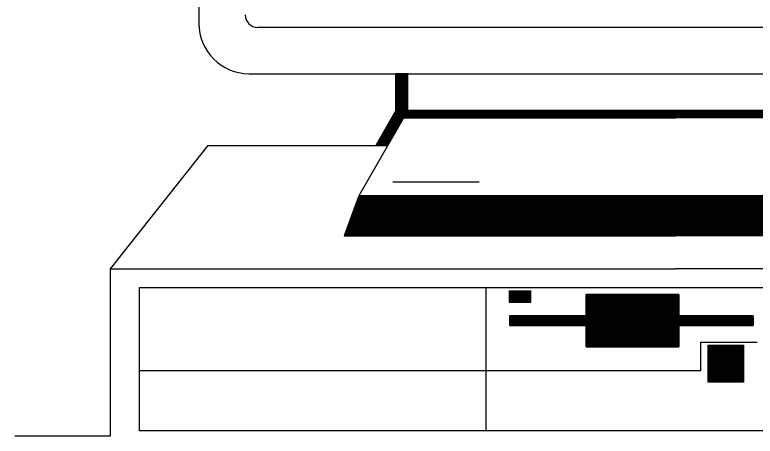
# Model space of a CAD drawing. Extents: x 22411.4 to 22495.4, y 22369.6 to 22415.
# Drawn here: x 22487.688 to 22488.987, y 22371.725 to 22372.464 of the extents above; entities that cross this region are included whole.
import ezdxf

# ---------------------------------------------------------------- set-up
doc = ezdxf.new("R2010")
doc.units = 0
for name, color, linetype in [('Level 2', 7, 'Continuous'), ('Level 25', 7, 'Continuous'), ('Level 3', 7, 'Continuous'), ('Level 5', 7, 'Continuous')]:
    doc.layers.add(name, color=color, linetype=linetype)

msp = doc.modelspace()

# ---------------------------------------------------------------- linework, layer by layer
at = {"layer": 'Level 2'}
for p, q in [((22488.3564, 22372.359), (22488.3776, 22372.359)), ((22488.3564, 22372.3578), (22488.3776, 22372.3578)), ((22488.3564, 22372.3563), (22488.3776, 22372.3563)), ((22488.3564, 22372.355), (22488.3776, 22372.355)), ((22488.3564, 22372.3537), (22488.3776, 22372.3537)), ((22488.3564, 22372.3525), (22488.3776, 22372.3525)), ((22488.3776, 22372.2962), (22488.3776, 22372.3608)), ((22488.3564, 22372.3512), (22488.3776, 22372.3512)), ((22488.3564, 22372.3497), (22488.3776, 22372.3497)), ((22488.3564, 22372.3483), (22488.3776, 22372.3483)), ((22488.3564, 22372.3472), (22488.3776, 22372.3472)), ((22488.3564, 22372.3458), (22488.3776, 22372.3458)), ((22488.3564, 22372.3445), (22488.3776, 22372.3445)), ((22488.3564, 22372.3432), (22488.3776, 22372.3432)), ((22488.3564, 22372.3418), (22488.3776, 22372.3418)), ((22488.3564, 22372.3405), (22488.3776, 22372.3405)), ((22488.3564, 22372.3392), (22488.3776, 22372.3392)), ((22488.3564, 22372.338), (22488.3776, 22372.338)), ((22488.3564, 22372.3365), (22488.3776, 22372.3365)), ((22488.3564, 22372.3352), (22488.3776, 22372.3352)), ((22488.3564, 22372.334), (22488.3776, 22372.334)), ((22488.3564, 22372.3327), (22488.3776, 22372.3327)), ((22488.3564, 22372.3313), (22488.3776, 22372.3313)), ((22488.3564, 22372.3298), (22488.3776, 22372.3298)), ((22488.3564, 22372.3287), (22488.3776, 22372.3287)), ((22488.3564, 22372.3273), (22488.3776, 22372.3273)), ((22488.3564, 22372.326), (22488.3776, 22372.326)), ((22488.3564, 22372.3248), (22488.3776, 22372.3248)), ((22488.3564, 22372.3233), (22488.3776, 22372.3233)), ((22488.3564, 22372.322), (22488.3776, 22372.322)), ((22488.3564, 22372.3207), (22488.3776, 22372.3207)), ((22488.3564, 22372.3195), (22488.3776, 22372.3195)), ((22488.3564, 22372.3182), (22488.3776, 22372.3182)), ((22488.3564, 22372.3167), (22488.3776, 22372.3167)), ((22488.3564, 22372.3153), (22488.3776, 22372.3153)), ((22488.3564, 22372.3142), (22488.3776, 22372.3142)), ((22488.3564, 22372.3128), (22488.3776, 22372.3128)), ((22488.3564, 22372.3115), (22488.3776, 22372.3115)), ((22488.3564, 22372.3102), (22488.3776, 22372.3102)), ((22488.3564, 22372.3088), (22488.3776, 22372.3088)), ((22488.3564, 22372.3075), (22488.3776, 22372.3075)), ((22488.3564, 22372.3062), (22488.3776, 22372.3062)), ((22488.3564, 22372.305), (22488.3776, 22372.305)), ((22488.3564, 22372.3035), (22488.3776, 22372.3035)), ((22488.3564, 22372.3022), (22488.3776, 22372.3022)), ((22488.3564, 22372.301), (22488.3776, 22372.301)), ((22488.3776, 22372.2962), (22488.2918, 22372.1467)), ((22488.3516, 22372.2877), (22488.3728, 22372.2877)), ((22488.3524, 22372.289), (22488.3736, 22372.289)), ((22488.3533, 22372.2903), (22488.3743, 22372.2903)), ((22488.3539, 22372.2918), (22488.3749, 22372.2918)), ((22488.3546, 22372.293), (22488.3758, 22372.293)), ((22488.3554, 22372.2943), (22488.3764, 22372.2943)), ((22488.3561, 22372.2957), (22488.3773, 22372.2957)), ((22488.3564, 22372.2997), (22488.3776, 22372.2997)), ((22488.3564, 22372.2983), (22488.3776, 22372.2983)), ((22488.3564, 22372.2968), (22488.3776, 22372.2968)), ((22488.3728, 22372.2878), (22488.8471, 22372.2878)), ((22488.3736, 22372.2892), (22488.8471, 22372.2892)), ((22488.3743, 22372.2905), (22488.8471, 22372.2905)), ((22488.3749, 22372.2918), (22488.8471, 22372.2918)), ((22488.3759, 22372.2932), (22488.8471, 22372.2932)), ((22488.3766, 22372.2945), (22488.8471, 22372.2945)), ((22488.3774, 22372.2958), (22488.8471, 22372.2958)), ((22488.3776, 22372.2962), (22488.8471, 22372.2962)), ((22489.3168, 22372.2958), (22488.8471, 22372.2958)), ((22489.3176, 22372.2945), (22488.8471, 22372.2945)), ((22489.3183, 22372.2932), (22488.8471, 22372.2932)), ((22489.3189, 22372.2918), (22488.8471, 22372.2918)), ((22489.3198, 22372.2905), (22488.8471, 22372.2905)), ((22489.3204, 22372.2892), (22488.8471, 22372.2892)), ((22489.3213, 22372.2878), (22488.8471, 22372.2878)), ((22488.3441, 22372.2745), (22488.3651, 22372.2745)), ((22488.3448, 22372.2758), (22488.3658, 22372.2758)), ((22488.3454, 22372.2772), (22488.3668, 22372.2772)), ((22488.3464, 22372.2785), (22488.3674, 22372.2785)), ((22488.3469, 22372.2798), (22488.3683, 22372.2798)), ((22488.3479, 22372.2812), (22488.3689, 22372.2812)), ((22488.3486, 22372.2823), (22488.3698, 22372.2823)), ((22488.3493, 22372.2837), (22488.3704, 22372.2837)), ((22488.3501, 22372.2852), (22488.3711, 22372.2852)), ((22488.3508, 22372.2865), (22488.3719, 22372.2865)), ((22488.3704, 22372.2837), (22488.8471, 22372.2837)), ((22488.3706, 22372.2838), (22488.8471, 22372.2838)), ((22488.3713, 22372.2852), (22488.8471, 22372.2852)), ((22488.3721, 22372.2867), (22488.8471, 22372.2867)), ((22489.3221, 22372.2867), (22488.8471, 22372.2867)), ((22489.3229, 22372.2852), (22488.8471, 22372.2852)), ((22489.3236, 22372.2838), (22488.8471, 22372.2838)), ((22489.3238, 22372.2837), (22488.8471, 22372.2837)), ((22488.3366, 22372.2613), (22488.3576, 22372.2613)), ((22488.3373, 22372.2627), (22488.3583, 22372.2627)), ((22488.3379, 22372.2638), (22488.3591, 22372.2638)), ((22488.3388, 22372.2653), (22488.3598, 22372.2653)), ((22488.3394, 22372.2667), (22488.3608, 22372.2667)), ((22488.3403, 22372.268), (22488.3613, 22372.268)), ((22488.3409, 22372.2692), (22488.3621, 22372.2692)), ((22488.3418, 22372.2705), (22488.3629, 22372.2705)), ((22488.3426, 22372.272), (22488.3636, 22372.272)), ((22488.3433, 22372.2732), (22488.3644, 22372.2732)), ((22488.3296, 22372.2493), (22488.3508, 22372.2493)), ((22488.3304, 22372.2507), (22488.3516, 22372.2507)), ((22488.3313, 22372.2522), (22488.3523, 22372.2522)), ((22488.3319, 22372.2535), (22488.3529, 22372.2535)), ((22488.3326, 22372.2547), (22488.3538, 22372.2547)), ((22488.3334, 22372.256), (22488.3544, 22372.256)), ((22488.3341, 22372.2573), (22488.3553, 22372.2573)), ((22488.3349, 22372.2588), (22488.3561, 22372.2588)), ((22488.3358, 22372.26), (22488.3569, 22372.26)), ((22488.3221, 22372.2362), (22488.3431, 22372.2362)), ((22488.3228, 22372.2375), (22488.3439, 22372.2375)), ((22488.3234, 22372.239), (22488.3448, 22372.239)), ((22488.3244, 22372.2402), (22488.3454, 22372.2402)), ((22488.3251, 22372.2415), (22488.3463, 22372.2415)), ((22488.3259, 22372.2428), (22488.3469, 22372.2428)), ((22488.3266, 22372.2442), (22488.3478, 22372.2442)), ((22488.3274, 22372.2455), (22488.3484, 22372.2455)), ((22488.3281, 22372.2468), (22488.3491, 22372.2468)), ((22488.3288, 22372.2482), (22488.3501, 22372.2482)), ((22488.2913, 22372.1448), (22488.8471, 22372.1448)), ((22488.2916, 22372.1462), (22488.8471, 22372.1462)), ((22488.2918, 22372.1467), (22488.8471, 22372.1467)), ((22489.4023, 22372.1467), (22488.8471, 22372.1467)), ((22489.4024, 22372.1462), (22488.8471, 22372.1462)), ((22489.4029, 22372.1448), (22488.8471, 22372.1448)), ((22488.2863, 22372.1317), (22488.8471, 22372.1317)), ((22488.2868, 22372.133), (22488.8471, 22372.133)), ((22488.2873, 22372.1343), (22488.8471, 22372.1343)), ((22488.2878, 22372.1355), (22488.8471, 22372.1355)), ((22488.2883, 22372.137), (22488.8471, 22372.137)), ((22488.2886, 22372.1383), (22488.8471, 22372.1383)), ((22488.2893, 22372.1397), (22488.8471, 22372.1397)), ((22488.2898, 22372.1408), (22488.8471, 22372.1408)), ((22488.2901, 22372.1422), (22488.8471, 22372.1422)), ((22488.2908, 22372.1437), (22488.8471, 22372.1437)), ((22489.4036, 22372.1437), (22488.8471, 22372.1437)), ((22489.4039, 22372.1422), (22488.8471, 22372.1422)), ((22489.4044, 22372.1408), (22488.8471, 22372.1408)), ((22489.4049, 22372.1397), (22488.8471, 22372.1397)), ((22489.4054, 22372.1383), (22488.8471, 22372.1383)), ((22489.4059, 22372.137), (22488.8471, 22372.137)), ((22489.4063, 22372.1355), (22488.8471, 22372.1355)), ((22489.4068, 22372.1343), (22488.8471, 22372.1343)), ((22489.4074, 22372.133), (22488.8471, 22372.133)), ((22489.4079, 22372.1317), (22488.8471, 22372.1317)), ((22488.2813, 22372.1185), (22488.8471, 22372.1185)), ((22488.2819, 22372.1198), (22488.8471, 22372.1198)), ((22488.2824, 22372.121), (22488.8471, 22372.121)), ((22488.2828, 22372.1223), (22488.8471, 22372.1223)), ((22488.2834, 22372.1238), (22488.8471, 22372.1238)), ((22488.2839, 22372.1252), (22488.8471, 22372.1252)), ((22488.2843, 22372.1263), (22488.8471, 22372.1263)), ((22488.2848, 22372.1277), (22488.8471, 22372.1277)), ((22488.2854, 22372.129), (22488.8471, 22372.129)), ((22488.2858, 22372.1305), (22488.8471, 22372.1305)), ((22489.4083, 22372.1305), (22488.8471, 22372.1305)), ((22489.4088, 22372.129), (22488.8471, 22372.129)), ((22489.4094, 22372.1277), (22488.8471, 22372.1277)), ((22489.4098, 22372.1263), (22488.8471, 22372.1263)), ((22489.4103, 22372.1252), (22488.8471, 22372.1252)), ((22489.4106, 22372.1238), (22488.8471, 22372.1238)), ((22489.4113, 22372.1223), (22488.8471, 22372.1223)), ((22489.4118, 22372.121), (22488.8471, 22372.121)), ((22489.4123, 22372.1198), (22488.8471, 22372.1198)), ((22489.4128, 22372.1185), (22488.8471, 22372.1185)), ((22488.2771, 22372.1067), (22488.8471, 22372.1067)), ((22488.2774, 22372.1078), (22488.8471, 22372.1078)), ((22488.2781, 22372.1092), (22488.8471, 22372.1092)), ((22488.2784, 22372.1107), (22488.8471, 22372.1107)), ((22488.2789, 22372.1118), (22488.8471, 22372.1118)), ((22488.2794, 22372.1132), (22488.8471, 22372.1132)), ((22488.2799, 22372.1145), (22488.8471, 22372.1145)), ((22488.2804, 22372.1158), (22488.8471, 22372.1158)), ((22488.2809, 22372.1172), (22488.8471, 22372.1172)), ((22489.4133, 22372.1172), (22488.8471, 22372.1172)), ((22489.4136, 22372.1158), (22488.8471, 22372.1158)), ((22489.4141, 22372.1145), (22488.8471, 22372.1145)), ((22489.4148, 22372.1132), (22488.8471, 22372.1132)), ((22489.4151, 22372.1118), (22488.8471, 22372.1118)), ((22489.4156, 22372.1107), (22488.8471, 22372.1107)), ((22489.4161, 22372.1092), (22488.8471, 22372.1092)), ((22489.4168, 22372.1078), (22488.8471, 22372.1078)), ((22489.4171, 22372.1067), (22488.8471, 22372.1067)), ((22488.2721, 22372.0933), (22488.8471, 22372.0933)), ((22488.2728, 22372.0947), (22488.8471, 22372.0947)), ((22488.2731, 22372.096), (22488.8471, 22372.096)), ((22488.2736, 22372.0975), (22488.8471, 22372.0975)), ((22488.2739, 22372.0987), (22488.8471, 22372.0987)), ((22488.2746, 22372.1), (22488.8471, 22372.1)), ((22488.2751, 22372.1013), (22488.8471, 22372.1013)), ((22488.2754, 22372.1025), (22488.8471, 22372.1025)), ((22488.2761, 22372.104), (22488.8471, 22372.104)), ((22488.2766, 22372.1053), (22488.8471, 22372.1053)), ((22489.4176, 22372.1053), (22488.8471, 22372.1053)), ((22489.4179, 22372.104), (22488.8471, 22372.104)), ((22489.4186, 22372.1025), (22488.8471, 22372.1025)), ((22489.4191, 22372.1013), (22488.8471, 22372.1013)), ((22489.4194, 22372.1), (22488.8471, 22372.1)), ((22489.4201, 22372.0987), (22488.8471, 22372.0987)), ((22489.4206, 22372.0975), (22488.8471, 22372.0975)), ((22489.4209, 22372.096), (22488.8471, 22372.096)), ((22489.4214, 22372.0947), (22488.8471, 22372.0947)), ((22489.4221, 22372.0933), (22488.8471, 22372.0933)), ((22488.2673, 22372.0802), (22488.8471, 22372.0802)), ((22488.2678, 22372.0815), (22488.8471, 22372.0815)), ((22488.2683, 22372.0828), (22488.8471, 22372.0828)), ((22488.2688, 22372.0842), (22488.8471, 22372.0842)), ((22488.2693, 22372.0855), (22488.8471, 22372.0855)), ((22488.2696, 22372.0868), (22488.8471, 22372.0868)), ((22488.2701, 22372.088), (22488.8471, 22372.088)), ((22488.2708, 22372.0893), (22488.8471, 22372.0893)), ((22488.2711, 22372.0908), (22488.8471, 22372.0908)), ((22488.2716, 22372.0922), (22488.8471, 22372.0922)), ((22489.4224, 22372.0922), (22488.8471, 22372.0922)), ((22489.4229, 22372.0908), (22488.8471, 22372.0908)), ((22489.4234, 22372.0893), (22488.8471, 22372.0893)), ((22489.4239, 22372.088), (22488.8471, 22372.088)), ((22489.4244, 22372.0868), (22488.8471, 22372.0868)), ((22489.4249, 22372.0855), (22488.8471, 22372.0855)), ((22489.4253, 22372.0842), (22488.8471, 22372.0842)), ((22489.4259, 22372.0828), (22488.8471, 22372.0828)), ((22489.4264, 22372.0815), (22488.8471, 22372.0815)), ((22489.4268, 22372.0802), (22488.8471, 22372.0802)), ((22488.2659, 22372.0765), (22488.8471, 22372.0765)), ((22488.2663, 22372.0777), (22488.8471, 22372.0777)), ((22488.2666, 22372.0788), (22488.8471, 22372.0788)), ((22489.4274, 22372.0788), (22488.8471, 22372.0788)), ((22489.4279, 22372.0777), (22488.8471, 22372.0777)), ((22489.4283, 22372.0765), (22488.8471, 22372.0765)), ((22488.5151, 22371.735), (22488.5151, 22371.9858)), ((22488.5559, 22371.9802), (22488.5929, 22371.9802)), ((22488.5559, 22371.9788), (22488.5929, 22371.9788)), ((22488.5559, 22371.9773), (22488.5929, 22371.9773)), ((22488.5559, 22371.976), (22488.5929, 22371.976)), ((22488.5559, 22371.9748), (22488.5929, 22371.9748)), ((22488.5559, 22371.9735), (22488.5929, 22371.9735)), ((22488.5559, 22371.9722), (22488.5929, 22371.9722)), ((22488.5559, 22371.9707), (22488.5929, 22371.9707)), ((22488.5559, 22371.9695), (22488.5929, 22371.9695)), ((22488.5559, 22371.9682), (22488.5929, 22371.9682)), ((22488.5559, 22371.9668), (22488.5929, 22371.9668)), ((22488.5559, 22371.9657), (22488.5929, 22371.9657)), ((22488.5559, 22371.9642), (22488.5929, 22371.9642)), ((22488.5559, 22371.9628), (22488.5929, 22371.9628)), ((22488.6903, 22371.9738), (22488.8531, 22371.9738)), ((22488.6903, 22371.9723), (22488.8531, 22371.9723)), ((22488.6903, 22371.9712), (22488.8531, 22371.9712)), ((22488.6903, 22371.9698), (22488.8531, 22371.9698)), ((22488.6903, 22371.9685), (22488.8531, 22371.9685)), ((22488.6903, 22371.9673), (22488.8531, 22371.9673)), ((22488.6903, 22371.9658), (22488.8531, 22371.9658)), ((22488.6903, 22371.9645), (22488.8531, 22371.9645)), ((22488.6903, 22371.9632), (22488.8531, 22371.9632)), ((22488.5559, 22371.9615), (22488.5929, 22371.9615)), ((22488.5559, 22371.9603), (22488.5929, 22371.9603)), ((22488.6903, 22371.962), (22488.8531, 22371.962)), ((22488.6903, 22371.9607), (22488.8531, 22371.9607)), ((22488.6903, 22371.9592), (22488.8531, 22371.9592)), ((22488.6903, 22371.9578), (22488.8531, 22371.9578)), ((22488.6903, 22371.9567), (22488.8531, 22371.9567)), ((22488.6903, 22371.9553), (22488.8531, 22371.9553)), ((22488.6903, 22371.954), (22488.8531, 22371.954)), ((22488.6903, 22371.9527), (22488.8531, 22371.9527)), ((22488.6903, 22371.9513), (22488.8531, 22371.9513)), ((22488.6903, 22371.95), (22488.8531, 22371.95)), ((22488.6903, 22371.9487), (22488.8531, 22371.9487)), ((22488.6903, 22371.9475), (22488.8531, 22371.9475)), ((22488.6903, 22371.946), (22488.8531, 22371.946)), ((22488.6903, 22371.9447), (22488.8531, 22371.9447)), ((22488.6903, 22371.9435), (22488.8531, 22371.9435)), ((22488.6903, 22371.9422), (22488.8531, 22371.9422)), ((22488.6903, 22371.9408), (22488.8531, 22371.9408)), ((22488.6903, 22371.9393), (22488.8531, 22371.9393)), ((22488.6903, 22371.9382), (22488.8531, 22371.9382)), ((22488.6903, 22371.9368), (22488.8531, 22371.9368)), ((22488.5564, 22371.9355), (22488.9833, 22371.9355)), ((22488.5564, 22371.9343), (22488.9833, 22371.9343)), ((22488.5564, 22371.9328), (22488.9833, 22371.9328)), ((22488.5564, 22371.9315), (22488.9833, 22371.9315)), ((22488.5564, 22371.9302), (22488.9833, 22371.9302)), ((22488.5564, 22371.929), (22488.9833, 22371.929)), ((22488.5564, 22371.9277), (22488.9833, 22371.9277)), ((22488.5564, 22371.9262), (22488.9833, 22371.9262)), ((22488.5564, 22371.9248), (22488.9833, 22371.9248)), ((22488.5564, 22371.9237), (22488.9833, 22371.9237)), ((22488.5564, 22371.9223), (22488.9833, 22371.9223)), ((22488.5564, 22371.921), (22488.9833, 22371.921)), ((22488.5564, 22371.9197), (22488.9833, 22371.9197)), ((22488.6903, 22371.9183), (22488.8531, 22371.9183)), ((22488.6903, 22371.917), (22488.8531, 22371.917)), ((22488.6903, 22371.9157), (22488.8531, 22371.9157)), ((22488.6903, 22371.9145), (22488.8531, 22371.9145)), ((22488.6903, 22371.913), (22488.8531, 22371.913)), ((22488.6903, 22371.9117), (22488.8531, 22371.9117)), ((22488.6903, 22371.9105), (22488.8531, 22371.9105)), ((22488.6903, 22371.9092), (22488.8531, 22371.9092)), ((22488.6903, 22371.9078), (22488.8531, 22371.9078)), ((22488.6903, 22371.9063), (22488.8531, 22371.9063)), ((22488.6903, 22371.9052), (22488.8531, 22371.9052)), ((22488.6903, 22371.9038), (22488.8531, 22371.9038)), ((22488.6903, 22371.9025), (22488.8531, 22371.9025)), ((22488.6903, 22371.9013), (22488.8531, 22371.9013)), ((22488.6903, 22371.8998), (22488.8531, 22371.8998)), ((22488.6903, 22371.8985), (22488.8531, 22371.8985)), ((22488.6903, 22371.8972), (22488.8531, 22371.8972)), ((22488.6903, 22371.896), (22488.8531, 22371.896)), ((22488.6903, 22371.8947), (22488.8531, 22371.8947)), ((22488.6903, 22371.8932), (22488.8531, 22371.8932)), ((22488.6903, 22371.8918), (22488.8531, 22371.8918)), ((22488.6903, 22371.8907), (22488.8531, 22371.8907)), ((22488.6903, 22371.8893), (22488.8531, 22371.8893)), ((22488.6903, 22371.888), (22488.8531, 22371.888)), ((22488.6903, 22371.8867), (22488.8531, 22371.8867)), ((22488.6903, 22371.8853), (22488.8531, 22371.8853)), ((22488.8918, 22371.89), (22488.9906, 22371.89)), ((22488.8918, 22371.8405), (22488.8918, 22371.89)), ((22488.6903, 22371.884), (22488.8531, 22371.884)), ((22488.6903, 22371.8827), (22488.8531, 22371.8827)), ((22488.9043, 22371.884), (22488.9664, 22371.884)), ((22488.9043, 22371.8827), (22488.9664, 22371.8827)), ((22488.9043, 22371.8815), (22488.9664, 22371.8815)), ((22488.9043, 22371.8802), (22488.9664, 22371.8802)), ((22488.9043, 22371.8787), (22488.9664, 22371.8787)), ((22488.9043, 22371.8775), (22488.9664, 22371.8775)), ((22488.9043, 22371.8762), (22488.9664, 22371.8762)), ((22488.9043, 22371.8748), (22488.9664, 22371.8748)), ((22488.9043, 22371.8735), (22488.9664, 22371.8735)), ((22488.9043, 22371.8722), (22488.9664, 22371.8722)), ((22488.9043, 22371.8708), (22488.9664, 22371.8708)), ((22488.9043, 22371.8695), (22488.9664, 22371.8695)), ((22488.9043, 22371.8683), (22488.9664, 22371.8683)), ((22488.9043, 22371.867), (22488.9664, 22371.867)), ((22488.9043, 22371.8655), (22488.9664, 22371.8655)), ((22488.9043, 22371.8642), (22488.9664, 22371.8642)), ((22488.9043, 22371.863), (22488.9664, 22371.863)), ((22488.9043, 22371.8617), (22488.9664, 22371.8617)), ((22488.9043, 22371.8603), (22488.9664, 22371.8603)), ((22488.9043, 22371.8588), (22488.9664, 22371.8588)), ((22488.9043, 22371.8577), (22488.9664, 22371.8577)), ((22488.9043, 22371.8563), (22488.9664, 22371.8563)), ((22488.9043, 22371.855), (22488.9664, 22371.855)), ((22488.9043, 22371.8538), (22488.9664, 22371.8538)), ((22488.9043, 22371.8523), (22488.9664, 22371.8523)), ((22488.9043, 22371.851), (22488.9664, 22371.851)), ((22488.9043, 22371.8497), (22488.9664, 22371.8497)), ((22488.9043, 22371.8485), (22488.9664, 22371.8485)), ((22488.9043, 22371.8472), (22488.9664, 22371.8472)), ((22488.9043, 22371.8457), (22488.9664, 22371.8457)), ((22487.9066, 22371.8405), (22488.8918, 22371.8405)), ((22488.9043, 22371.8445), (22488.9664, 22371.8445)), ((22488.9043, 22371.8432), (22488.9664, 22371.8432)), ((22488.9043, 22371.8418), (22488.9664, 22371.8418)), ((22488.9043, 22371.8405), (22488.9664, 22371.8405)), ((22488.9043, 22371.8392), (22488.9664, 22371.8392)), ((22488.9043, 22371.8378), (22488.9664, 22371.8378)), ((22488.9043, 22371.8365), (22488.9664, 22371.8365)), ((22488.9043, 22371.8353), (22488.9664, 22371.8353)), ((22488.9043, 22371.834), (22488.9664, 22371.834)), ((22488.9043, 22371.8325), (22488.9664, 22371.8325)), ((22488.9043, 22371.8312), (22488.9664, 22371.8312)), ((22488.9043, 22371.83), (22488.9664, 22371.83)), ((22488.9043, 22371.8287), (22488.9664, 22371.8287)), ((22488.9043, 22371.8273), (22488.9664, 22371.8273)), ((22488.9043, 22371.8258), (22488.9664, 22371.8258)), ((22488.9043, 22371.8247), (22488.9664, 22371.8247)), ((22488.9043, 22371.8233), (22488.9664, 22371.8233)), ((22488.9043, 22371.822), (22488.9664, 22371.822)), ((22488.9043, 22371.8208), (22488.9664, 22371.8208))]:
    msp.add_line(p, q, dxfattribs=at)
for points in [[(22488.3564, 22372.3608), (22488.3564, 22372.2962), (22488.3213, 22372.2352), (22488.3426, 22372.2352), (22488.3776, 22372.2962), (22488.3776, 22372.3608)], [(22488.3776, 22372.2962), (22488.3704, 22372.2837), (22488.8471, 22372.2837), (22488.8471, 22372.2962)], [(22489.3164, 22372.2962), (22489.3238, 22372.2837), (22488.8471, 22372.2837), (22488.8471, 22372.2962)], [(22488.2918, 22372.1467), (22488.2659, 22372.0765), (22488.8471, 22372.0765), (22488.8471, 22372.1467)], [(22489.4023, 22372.1467), (22489.4283, 22372.0765), (22488.8471, 22372.0765), (22488.8471, 22372.1467)], [(22487.9066, 22371.9858), (22489.7906, 22371.9858), (22489.7906, 22371.735), (22487.9066, 22371.735)], [(22488.5559, 22371.9803), (22488.5929, 22371.9803), (22488.5929, 22371.9597), (22488.5559, 22371.9597)], [(22488.6903, 22371.974), (22488.6903, 22371.9365), (22488.5564, 22371.9365), (22488.5564, 22371.9192), (22488.6903, 22371.9192), (22488.6903, 22371.8818), (22488.8531, 22371.8818), (22488.8531, 22371.9192), (22488.9833, 22371.9192), (22488.9833, 22371.9365), (22488.8531, 22371.9365), (22488.8531, 22371.974)], [(22488.9043, 22371.885), (22488.9664, 22371.885), (22488.9664, 22371.8203), (22488.9043, 22371.8203)]]:
    msp.add_lwpolyline(points, close=True, dxfattribs=at)
for points in [[(22488.6903, 22371.9365), (22488.6903, 22371.974), (22488.8531, 22371.974), (22488.8531, 22371.9365)], [(22488.6903, 22371.9192), (22488.5564, 22371.9192), (22488.5564, 22371.9365), (22488.6903, 22371.9365)], [(22488.8531, 22371.9365), (22488.9833, 22371.9365), (22488.9833, 22371.9192), (22488.8531, 22371.9192)], [(22488.8531, 22371.9192), (22488.8531, 22371.8818), (22488.6903, 22371.8818), (22488.6903, 22371.9192)]]:
    msp.add_lwpolyline(points, dxfattribs=at)
at = {"layer": 'Level 25'}
for p, q in [((22488.3564, 22372.3603), (22488.3776, 22372.3603)), ((22489.3164, 22372.2962), (22488.8471, 22372.2962)), ((22488.2918, 22372.1467), (22488.2659, 22372.0765))]:
    msp.add_line(p, q, dxfattribs=at)
at = {"layer": 'Level 3'}
for p, q in [((22488.0111, 22372.4488), (22488.0111, 22373.7097)), ((22488.1143, 22372.4422), (22489.5784, 22372.4422)), ((22488.0991, 22372.3608), (22489.5951, 22372.3608))]:
    msp.add_line(p, q, dxfattribs=at)
for centre, radius in [((22488.1142, 22372.464), 0.022), ((22488.099, 22372.4489), 0.088)]:
    msp.add_arc(centre, radius, 180, 270, dxfattribs=at)
at = {"layer": 'Level 5'}
for p, q in [((22488.3564, 22372.2962), (22488.3564, 22372.3608)), ((22488.3564, 22372.2962), (22488.3213, 22372.2352)), ((22488.0268, 22372.2352), (22487.8554, 22372.019)), ((22488.0268, 22372.2352), (22488.3426, 22372.2352)), ((22488.3509, 22372.1712), (22488.5024, 22372.1712)), ((22487.8554, 22372.019), (22487.8554, 22371.7253)), ((22487.8554, 22372.019), (22488.8471, 22372.019)), ((22489.8386, 22372.019), (22488.8471, 22372.019)), ((22487.8554, 22371.7253), (22487.6879, 22371.7253))]:
    msp.add_line(p, q, dxfattribs=at)

doc.saveas('drawing.dxf')
